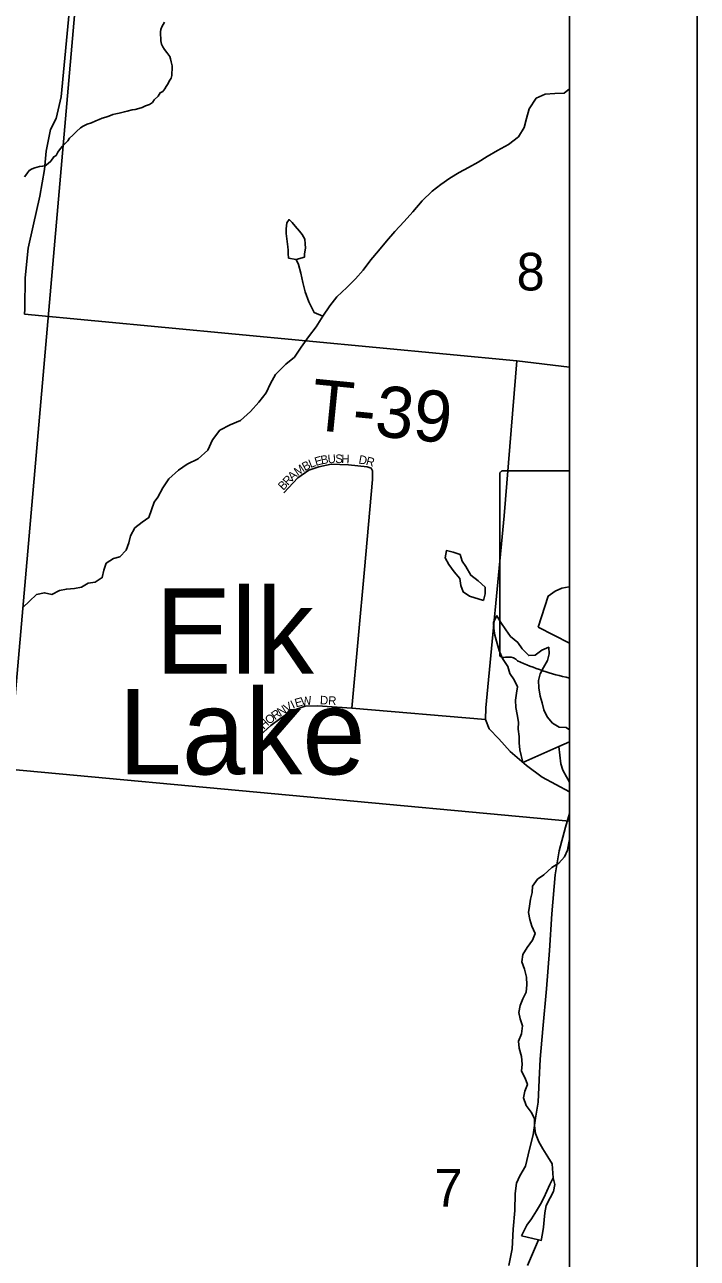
# Model space of a CAD drawing. Extents: x 0 to 34, y -4 to 22.
# Drawn here: x 8.474 to 9, y 17.313 to 18.278 of the extents above; entities that cross this region are included whole.
import ezdxf

# ---------------------------------------------------------------- set-up
doc = ezdxf.new("R2010")
doc.units = 0
for name, color, linetype in [('GM_X_Minor_Lake', 7, 'Continuous'), ('GM_X_Minor_Lake_Text', 7, 'Continuous'), ('GM_X_Minor_River', 7, 'Continuous'), ('GM_X_Section', 7, 'Continuous'), ('GM_X_Section_Text', 7, 'Continuous'), ('GM_X_State_Route', 7, 'Continuous'), ('GM_X_State_Shield', 7, 'Continuous'), ('GM_X_Township', 7, 'Continuous'), ('GM_X_Township_Road', 7, 'Continuous'), ('GM_X_Township_Road_Text', 7, 'Continuous'), ('GM_X_Township_Subdivision', 7, 'Continuous'), ('GM_X_Township_Subdivision_Text', 7, 'Continuous'), ('SH_Data', 7, 'Continuous'), ('SN_P_Text', 7, 'Continuous')]:
    doc.layers.add(name, color=color, linetype=linetype)

msp = doc.modelspace()

# ---------------------------------------------------------------- linework, layer by layer
at = {"layer": 'GM_X_Minor_Lake'}
for p, q in [((8.87554, 17.80679), (8.9, 17.7943)), ((8.89164, 17.71348), (8.9, 17.71716))]:
    msp.add_line(p, q, dxfattribs=at)
for points in [[(8.81885, 17.85444), (8.81623, 17.85852), (8.81444, 17.86363), (8.80912, 17.86559), (8.80379, 17.86674), (8.8029, 17.86114), (8.80575, 17.85602), (8.80993, 17.85007), (8.81439, 17.84492), (8.81511, 17.83956), (8.81689, 17.83445), (8.82192, 17.83116), (8.83283, 17.82778)], [(8.83283, 17.82778), (8.83398, 17.83284), (8.83407, 17.83819), (8.82854, 17.84309), (8.823, 17.84746), (8.81885, 17.85444)], [(8.9, 17.8385), (8.89988, 17.83848), (8.89398, 17.8375), (8.88886, 17.83518), (8.88344, 17.83125), (8.87554, 17.80679)], [(8.9, 17.72657), (8.8975, 17.72838), (8.89188, 17.72874), (8.88685, 17.73176), (8.88266, 17.7369), (8.88008, 17.74229), (8.87856, 17.74766), (8.87705, 17.75303), (8.87608, 17.75946), (8.87591, 17.76508), (8.87707, 17.77041), (8.87983, 17.77544), (8.88286, 17.78074), (8.88402, 17.78607), (8.88384, 17.79115), (8.87845, 17.78883), (8.8733, 17.7849), (8.86822, 17.78472), (8.86295, 17.78988), (8.85956, 17.79501), (8.85402, 17.79964), (8.85036, 17.80478), (8.84645, 17.81046), (8.84333, 17.81585), (8.84057, 17.81082), (8.84075, 17.80574), (8.84173, 17.80064), (8.8435, 17.7942), (8.84501, 17.78856), (8.84758, 17.78237), (8.85176, 17.77616), (8.85327, 17.77078), (8.85666, 17.76565), (8.85925, 17.76026), (8.85863, 17.7552), (8.85773, 17.74986), (8.85817, 17.74398), (8.85915, 17.73861), (8.86012, 17.73272), (8.86003, 17.7271), (8.86073, 17.72148), (8.86065, 17.7164), (8.86109, 17.71105), (8.8636, 17.70112)], [(8.8636, 17.70112), (8.89164, 17.71348)], [(8.8873, 17.37648), (8.88454, 17.37118), (8.88231, 17.36586), (8.88008, 17.36082), (8.87732, 17.35579), (8.87429, 17.35049), (8.87044, 17.3444), (8.86662, 17.33938), (8.86246, 17.33089)], [(8.87593, 17.32788), (8.87792, 17.32744), (8.87881, 17.33277), (8.8797, 17.33784), (8.88032, 17.34344), (8.88069, 17.34905), (8.88185, 17.35464), (8.8849, 17.36074), (8.88765, 17.36578), (8.88855, 17.37111), (8.8873, 17.37648)], [(8.86246, 17.33089), (8.87593, 17.32788)]]:
    msp.add_lwpolyline(points, dxfattribs=at)
at = {"layer": 'GM_X_Minor_River'}
for points in [[(8.47394, 18.1591), (8.47562, 18.16145), (8.47758, 18.16406), (8.47977, 18.16533), (8.48193, 18.16606), (8.48383, 18.16654), (8.48572, 18.16701), (8.48814, 18.16747), (8.49003, 18.16768), (8.4925, 18.16948), (8.49443, 18.17129), (8.49669, 18.17469), (8.4986, 18.1757), (8.50002, 18.17833), (8.50199, 18.1812), (8.50366, 18.18302), (8.5056, 18.1851), (8.50782, 18.18717), (8.50896, 18.18927), (8.51171, 18.19159), (8.51449, 18.19444), (8.51779, 18.19728), (8.51971, 18.19855), (8.52298, 18.20006), (8.52623, 18.20129), (8.52977, 18.20279), (8.53221, 18.20378), (8.53465, 18.20477), (8.53737, 18.20576), (8.5398, 18.20648), (8.54306, 18.20772), (8.54521, 18.20818), (8.54792, 18.2089), (8.55008, 18.20937), (8.55197, 18.20985), (8.55413, 18.21031), (8.55818, 18.21152), (8.56033, 18.21173), (8.5633, 18.21244), (8.56601, 18.21315), (8.56846, 18.21441), (8.57171, 18.21565), (8.57391, 18.21718), (8.57532, 18.21928), (8.57836, 18.22212), (8.58005, 18.22474), (8.58196, 18.22575), (8.58364, 18.22784), (8.58477, 18.22967), (8.58619, 18.23203), (8.58705, 18.23388), (8.58847, 18.23624), (8.58908, 18.23835), (8.58914, 18.24022), (8.58923, 18.24289), (8.58932, 18.24583), (8.58863, 18.24905), (8.58816, 18.2512), (8.58742, 18.2531), (8.58511, 18.25611), (8.58331, 18.25857), (8.58205, 18.26074), (8.58104, 18.26264), (8.58059, 18.26533), (8.58039, 18.26721), (8.58022, 18.27042), (8.58028, 18.27228), (8.58061, 18.27414), (8.58122, 18.27626), (8.58322, 18.27994)], [(8.9, 18.22788), (8.89579, 18.22442), (8.88855, 18.22406), (8.88104, 18.2237), (8.874, 18.2204), (8.86844, 18.21224), (8.86638, 18.20454), (8.8646, 18.19763), (8.86014, 18.19025), (8.85222, 18.18429), (8.84381, 18.17968), (8.83565, 18.1748), (8.82858, 18.17043), (8.82099, 18.16634), (8.81366, 18.1625), (8.80658, 18.15786), (8.7995, 18.15295), (8.79268, 18.14777), (8.78473, 18.14021), (8.77755, 18.13156), (8.77067, 18.12397), (8.76352, 18.11639), (8.75691, 18.1088), (8.75056, 18.1012), (8.74477, 18.09412), (8.73868, 18.08598), (8.73262, 18.07917), (8.72602, 18.07238), (8.71808, 18.06508), (8.71255, 18.05827), (8.70727, 18.05011), (8.70197, 18.04168), (8.69589, 18.0338), (8.69034, 18.02592), (8.68506, 18.01802), (8.67823, 18.01257), (8.67027, 18.00448), (8.66634, 17.99735), (8.66295, 17.99022), (8.65715, 17.98287), (8.65054, 17.97554), (8.64287, 17.96851), (8.63476, 17.96523), (8.62662, 17.96088), (8.62081, 17.95327), (8.61713, 17.94534), (8.60973, 17.93856), (8.60106, 17.93423), (8.59425, 17.92958), (8.58685, 17.92281), (8.58213, 17.91597), (8.5782, 17.90858), (8.57516, 17.90464)], [(8.69286, 18.09618), (8.69292, 18.09885), (8.69356, 18.10312), (8.69338, 18.1066), (8.6932, 18.11035), (8.69088, 18.11388), (8.6888, 18.1166), (8.68541, 18.12043), (8.68308, 18.12343), (8.68072, 18.12562), (8.67905, 18.12299), (8.6784, 18.11846), (8.67858, 18.11471), (8.67923, 18.10855), (8.67966, 18.10426), (8.68013, 18.10157), (8.68007, 18.09917), (8.68025, 18.09542)], [(8.68025, 18.09542), (8.68639, 18.09447), (8.69286, 18.09618)], [(8.70727, 18.05011), (8.70037, 18.05295), (8.69629, 18.06134), (8.69327, 18.06916), (8.69157, 18.07642), (8.68987, 18.08369), (8.68816, 18.09041), (8.68639, 18.09447)], [(8.4727, 17.8223), (8.47787, 17.8273), (8.4833, 17.83256), (8.48948, 17.8338), (8.49534, 17.83236), (8.50127, 17.83548), (8.50665, 17.83673), (8.51307, 17.83716), (8.51844, 17.83814), (8.52357, 17.84127), (8.5292, 17.84198), (8.53461, 17.84564), (8.53578, 17.8515), (8.53774, 17.85682), (8.54342, 17.86047), (8.54853, 17.86199), (8.55343, 17.86699), (8.5554, 17.87284), (8.55683, 17.87843), (8.56014, 17.88453), (8.56584, 17.88898), (8.57098, 17.89264), (8.57516, 17.90464)], [(8.9, 17.68561), (8.89765, 17.68988), (8.89479, 17.69501), (8.89327, 17.70011), (8.89164, 17.71348)], [(8.8873, 17.37648), (8.88641, 17.38718), (8.88303, 17.39285), (8.87912, 17.39906), (8.876, 17.40446), (8.87343, 17.41092), (8.87274, 17.41707), (8.87256, 17.42269), (8.86997, 17.42781), (8.86605, 17.43295), (8.86401, 17.43887), (8.86517, 17.4442), (8.86712, 17.44924), (8.86534, 17.45435), (8.86249, 17.45974), (8.86312, 17.46535), (8.86241, 17.47124), (8.86065, 17.47768), (8.86021, 17.4833), (8.86244, 17.48888), (8.86335, 17.49528), (8.86157, 17.50066), (8.86032, 17.50576), (8.86148, 17.51108), (8.86344, 17.5164), (8.8662, 17.52144), (8.86657, 17.52731), (8.8664, 17.53319), (8.8649, 17.53963), (8.86285, 17.54528), (8.86348, 17.55088), (8.86705, 17.55644), (8.87116, 17.56226), (8.87312, 17.5673), (8.87055, 17.57323), (8.86903, 17.57833), (8.86805, 17.58369), (8.86867, 17.58876), (8.86956, 17.59436), (8.87072, 17.59942), (8.87107, 17.6045), (8.87491, 17.60978), (8.88005, 17.61317), (8.88629, 17.61895), (8.8917, 17.62234), (8.89607, 17.62735), (8.89856, 17.63266), (8.89946, 17.63826), (8.9, 17.64086)], [(8.86719, 17.30782), (8.87593, 17.32788)]]:
    msp.add_lwpolyline(points, dxfattribs=at)
at = {"layer": 'GM_X_Section'}
for points in [[(7.82864, 18.48717), (8.52385, 18.41099), (8.46166, 17.69579), (7.74884, 17.75662)], [(8.9, 17.65526), (8.9, 18.37244), (8.52385, 18.41099), (8.46166, 17.69579)]]:
    msp.add_lwpolyline(points, close=True, dxfattribs=at)
msp.add_lwpolyline([(8.9, 17.19176), (8.9, 17.65526), (8.46166, 17.69579), (8.40647, 17.04204)], dxfattribs=at)
at = {"layer": 'GM_X_State_Route'}
msp.add_lwpolyline([(8.85259, 17.30786), (8.85511, 17.32087), (8.85609, 17.33634), (8.85731, 17.35073), (8.85744, 17.36408), (8.85847, 17.37207), (8.86131, 17.37786), (8.86554, 17.38549), (8.86884, 17.39879), (8.87175, 17.40991), (8.87334, 17.42314), (8.87556, 17.43543), (8.87633, 17.45303), (8.87707, 17.46904), (8.8791, 17.49276), (8.88215, 17.52419), (8.88436, 17.55405), (8.88627, 17.58284), (8.88882, 17.61318), (8.89187, 17.63197), (8.89689, 17.65063), (8.9, 17.66122)], dxfattribs=at)
at = {"layer": 'GM_X_State_Shield'}
msp.add_line((8.84546, 17.92663), (8.84546, 17.78575), dxfattribs=at)
msp.add_lwpolyline([(8.9, 17.76711), (8.9, 17.92906), (8.84775, 17.92906)], dxfattribs=at)
for centre, major_axis, start_param, end_param in [((8.84812, 17.92693), (0.00269, 0), 1.712693, 3.28349), ((8.84814, 17.78544), (0.00271, 0), 3.00124, 4.508301), ((8.84856, 17.79985), (0.02069, 0), 4.665946, 4.897461), ((8.85279, 17.77762), (0.00746, 0), 0.519207, 1.627899), ((8.947, 17.9042), (0.17769, 0), 4.195997, 4.444684)]:
    msp.add_ellipse(centre, major_axis=major_axis, ratio=0.8, start_param=start_param, end_param=end_param, dxfattribs=at)
at = {"layer": 'GM_X_Township'}
msp.add_lwpolyline([(8.9, 14.99227), (8.9, 19.07101)], dxfattribs=at)
at = {"layer": 'GM_X_Township_Road'}
msp.add_line((8.9, 18.0103), (8.85883, 18.01518), dxfattribs=at)
for points in [[(8.47404, 18.05544), (8.47406, 18.05668), (8.47447, 18.08008), (8.47676, 18.10332), (8.48054, 18.12066), (8.48577, 18.14385), (8.48961, 18.16466), (8.49094, 18.17909), (8.49418, 18.1959), (8.49862, 18.20465), (8.50266, 18.22144), (8.52009, 18.40608), (8.59186, 19.09904), (8.59311, 19.11604)], [(8.9, 17.67822), (8.87864, 17.68967), (8.86646, 17.69867), (8.85375, 17.70978), (8.84476, 17.71958), (8.83735, 17.72752), (8.83443, 17.73466), (8.83457, 17.74379), (8.84899, 17.89386), (8.85883, 18.01518), (8.47397, 18.05172), (8.47404, 18.05544)]]:
    msp.add_lwpolyline(points, dxfattribs=at)
at = {"layer": 'GM_X_Township_Subdivision'}
for points in [[(8.67661, 17.91185), (8.68761, 17.92374), (8.69623, 17.92968), (8.70396, 17.93235), (8.71377, 17.93444), (8.72714, 17.93384), (8.74171, 17.93235), (8.74498, 17.93117), (8.74587, 17.92909), (8.74587, 17.92225), (8.73963, 17.8521), (8.72984, 17.74362)], [(8.65788, 17.7222), (8.66649, 17.73008), (8.67344, 17.7352), (8.68095, 17.74015), (8.68644, 17.74289), (8.6934, 17.74509), (8.70311, 17.74545), (8.72984, 17.74362), (8.83443, 17.73466)]]:
    msp.add_lwpolyline(points, dxfattribs=at)
at = {"layer": 'SH_Data'}
for p, q in [((9, 21), (9, 14)), ((8.9, 20.9), (8.9, 14.1))]:
    msp.add_line(p, q, dxfattribs=at)
at = {"layer": 'SN_P_Text'}
msp.add_lwpolyline([(8.9, 14.1), (8.9, 20.9), (2.1, 20.9), (2.1, 14.1)], close=True, dxfattribs=at)

# ---------------------------------------------------------------- texts
at = {"layer": 'GM_X_Minor_Lake_Text'}
for s, rotation, p in [('Elk', 359.99876, (8.57622, 17.77064)), ('Lake', 359.99881, (8.54733, 17.6918))]:
    msp.add_text(s, height=0.066665, rotation=rotation, dxfattribs=at).set_placement(p)
at = {"layer": 'GM_X_Section_Text'}
for s, p in [('8', (8.85869, 18.07017)), ('7', (8.79445, 17.35392))]:
    msp.add_text(s, height=0.02944, rotation=0.00001, dxfattribs=at).set_placement(p)
at = {"layer": 'GM_X_Township_Road_Text'}
msp.add_text('T-39', height=0.04, rotation=354.32369, dxfattribs=at).set_placement((8.69665, 17.96144))
at = {"layer": 'GM_X_Township_Subdivision_Text'}
for s, height, rotation, p in [('E', 0.00667, 15.51387, (8.70174, 17.93291)), ('B', 0.00667, 10.08113, (8.7061, 17.93413)), ('U', 0.00667, 3.08285, (8.71108, 17.93503)), ('S', 0.00667, 358.60681, (8.7168, 17.93535)), ('H', 0.00667, 357.92339, (8.72148, 17.93523)), ('D', 0.00667, 349.6932, (8.73479, 17.93497)), ('M', 0.00667, 34.70552, (8.68748, 17.9249)), ('B', 0.00667, 28.67248, (8.69311, 17.92881)), ('L', 0.00667, 21.48679, (8.69755, 17.93125)), ('R', 0.00667, 344.96849, (8.74042, 17.93395)), ('B', 0.00667, 46.39131, (8.6762, 17.91347)), ('R', 0.00667, 46.37373, (8.67984, 17.91729)), ('A', 0.00667, 43.33076, (8.68342, 17.92104)), ('V', 0.00667, 29.78283, (8.67886, 17.74012)), ('I', 0.00667, 25.5874, (8.68383, 17.74298)), ('E', 0.00667, 15.14967, (8.68618, 17.74413)), ('W', 0.00667, 8.19905, (8.6905, 17.74531)), ('DR', 0.006667, 356.97755, (8.70476, 17.74665)), ('O', 0.00667, 38.35606, (8.66518, 17.73048)), ('R', 0.00667, 35.16508, (8.6697, 17.73407)), ('N', 0.00667, 31.94977, (8.67394, 17.73705)), ('T', 0.00667, 42.46849, (8.65748, 17.72343)), ('H', 0.00667, 42.46757, (8.66095, 17.7266))]:
    msp.add_text(s, height=height, rotation=rotation, dxfattribs=at).set_placement(p)

doc.saveas('drawing.dxf')
